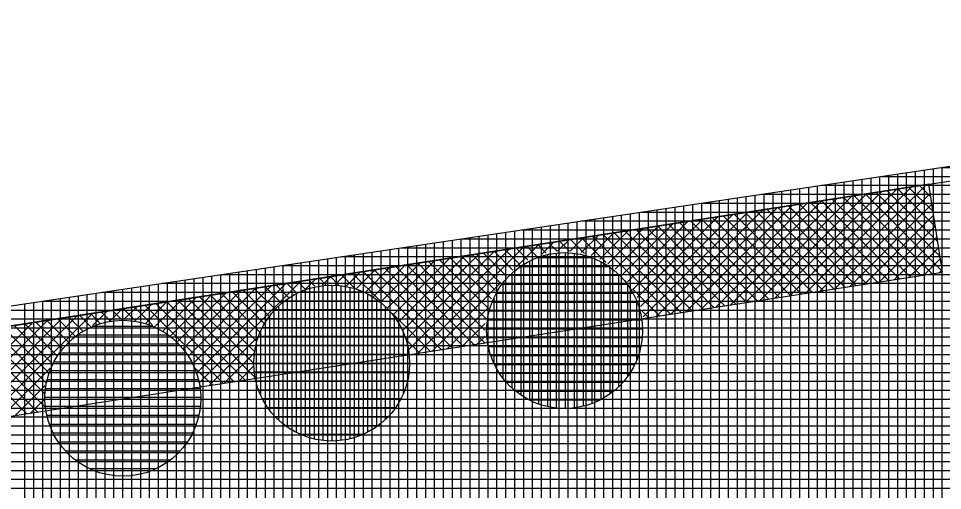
# Model space of a CAD drawing. Extents: x -565346 to -564154, y -1097386 to -1095620.
# Drawn here: x -564954.61 to -564933.86, y -1095803.43 to -1095792.83 of the extents above; entities that cross this region are included whole.
import ezdxf

# ---------------------------------------------------------------- set-up
doc = ezdxf.new("R2010")
doc.units = 0
for name, color, linetype in [('Vrstva 13', 7, 'Continuous'), ('Vrstva 41', 7, 'Continuous'), ('Vrstva 42', 7, 'Continuous'), ('Vrstva 43', 7, 'Continuous'), ('Vrstva 44', 7, 'Continuous')]:
    doc.layers.add(name, color=color, linetype=linetype)

msp = doc.modelspace()

# ---------------------------------------------------------------- linework, layer by layer
at = {"layer": 'Vrstva 13'}
msp.add_line((-564961.71, -1095800.8), (-564879.81, -1095788.15), dxfattribs=at)
at = {"layer": 'Vrstva 41'}
for p, q in [((-564937.613, -1095799.102), (-564935.219, -1095796.708)), ((-564937.279, -1095799.05), (-564934.885, -1095796.657)), ((-564936.944, -1095798.999), (-564934.55, -1095796.605)), ((-564936.61, -1095798.947), (-564934.216, -1095796.553)), ((-564933.915, -1095798.166), (-564935.352, -1095796.729)), ((-564933.967, -1095797.831), (-564935.107, -1095796.691)), ((-564934.019, -1095797.497), (-564934.862, -1095796.653)), ((-564934.07, -1095797.162), (-564934.617, -1095796.615)), ((-564934.122, -1095796.828), (-564934.372, -1095796.577)), ((-564938.951, -1095799.309), (-564936.557, -1095796.915)), ((-564938.617, -1095799.257), (-564936.223, -1095796.863)), ((-564938.282, -1095799.205), (-564935.888, -1095796.812)), ((-564937.948, -1095799.154), (-564935.554, -1095796.76)), ((-564934.824, -1095798.671), (-564936.577, -1095796.918)), ((-564934.579, -1095798.634), (-564936.332, -1095796.88)), ((-564936.275, -1095798.895), (-564934.133, -1095796.754)), ((-564934.334, -1095798.596), (-564936.087, -1095796.842)), ((-564934.089, -1095798.558), (-564935.842, -1095796.805)), ((-564933.864, -1095798.5), (-564935.597, -1095796.767)), ((-564940.289, -1095799.515), (-564937.895, -1095797.122)), ((-564939.955, -1095799.464), (-564937.561, -1095797.07)), ((-564939.62, -1095799.412), (-564937.226, -1095797.018)), ((-564939.286, -1095799.36), (-564936.892, -1095796.967)), ((-564936.294, -1095798.898), (-564938.047, -1095797.145)), ((-564936.049, -1095798.861), (-564937.802, -1095797.107)), ((-564935.804, -1095798.823), (-564937.557, -1095797.069)), ((-564935.559, -1095798.785), (-564937.312, -1095797.032)), ((-564935.314, -1095798.747), (-564937.067, -1095796.994)), ((-564935.069, -1095798.709), (-564936.822, -1095796.956)), ((-564935.941, -1095798.844), (-564934.095, -1095796.999)), ((-564940.813, -1095798.908), (-564939.233, -1095797.328)), ((-564940.715, -1095799.093), (-564938.899, -1095797.277)), ((-564940.637, -1095799.297), (-564938.564, -1095797.225)), ((-564940.582, -1095799.525), (-564938.23, -1095797.173)), ((-564937.519, -1095799.088), (-564939.272, -1095797.334)), ((-564937.274, -1095799.05), (-564939.027, -1095797.296)), ((-564937.029, -1095799.012), (-564938.782, -1095797.259)), ((-564936.784, -1095798.974), (-564938.537, -1095797.221)), ((-564936.539, -1095798.936), (-564938.292, -1095797.183)), ((-564935.606, -1095798.792), (-564934.058, -1095797.244)), ((-564941.37, -1095798.334), (-564940.571, -1095797.535)), ((-564941.207, -1095798.453), (-564940.237, -1095797.483)), ((-564941.06, -1095798.589), (-564939.902, -1095797.432)), ((-564940.928, -1095798.74), (-564939.568, -1095797.38)), ((-564938.989, -1095799.315), (-564940.742, -1095797.561)), ((-564938.744, -1095799.277), (-564940.497, -1095797.524)), ((-564938.499, -1095799.239), (-564940.252, -1095797.486)), ((-564938.254, -1095799.201), (-564940.007, -1095797.448)), ((-564938.009, -1095799.163), (-564939.762, -1095797.41)), ((-564937.764, -1095799.125), (-564939.517, -1095797.372)), ((-564935.272, -1095798.74), (-564934.02, -1095797.489)), ((-564942.218, -1095798.05), (-564941.91, -1095797.742)), ((-564941.968, -1095798.083), (-564941.575, -1095797.69)), ((-564941.41, -1095798.308), (-564941.967, -1095797.751)), ((-564941.749, -1095798.147), (-564941.24, -1095797.638)), ((-564939.969, -1095799.466), (-564941.722, -1095797.713)), ((-564941.55, -1095798.231), (-564940.906, -1095797.587)), ((-564939.724, -1095799.428), (-564941.477, -1095797.675)), ((-564939.479, -1095799.39), (-564941.232, -1095797.637)), ((-564939.234, -1095799.352), (-564940.987, -1095797.599)), ((-564934.937, -1095798.689), (-564933.982, -1095797.734)), ((-564945.641, -1095800.342), (-564943.248, -1095797.948)), ((-564943.168, -1095798.247), (-564943.437, -1095797.978)), ((-564943.42, -1095798.404), (-564942.913, -1095797.897)), ((-564942.972, -1095798.16), (-564943.192, -1095797.94)), ((-564942.756, -1095798.093), (-564942.947, -1095797.902)), ((-564942.852, -1095798.119), (-564942.579, -1095797.845)), ((-564942.514, -1095798.052), (-564942.702, -1095797.864)), ((-564942.502, -1095798.051), (-564942.244, -1095797.793)), ((-564942.235, -1095798.049), (-564942.457, -1095797.826)), ((-564941.899, -1095798.102), (-564942.212, -1095797.788)), ((-564934.603, -1095798.637), (-564933.944, -1095797.979)), ((-564946.071, -1095799.64), (-564944.586, -1095798.155)), ((-564945.971, -1095799.824), (-564944.251, -1095798.103)), ((-564945.892, -1095800.027), (-564943.917, -1095798.052)), ((-564945.837, -1095800.255), (-564943.582, -1095798)), ((-564943.893, -1095798.936), (-564944.662, -1095798.167)), ((-564943.781, -1095798.766), (-564944.417, -1095798.129)), ((-564943.651, -1095798.612), (-564944.172, -1095798.091)), ((-564943.506, -1095798.474), (-564943.927, -1095798.053)), ((-564943.346, -1095798.352), (-564943.682, -1095798.015)), ((-564946.633, -1095799.072), (-564945.924, -1095798.362)), ((-564946.468, -1095799.189), (-564945.589, -1095798.31)), ((-564946.32, -1095799.323), (-564945.255, -1095798.258)), ((-564946.187, -1095799.474), (-564944.92, -1095798.207)), ((-564944.379, -1095800.147), (-564946.132, -1095798.394)), ((-564944.134, -1095800.109), (-564945.887, -1095798.356)), ((-564944.135, -1095799.826), (-564945.642, -1095798.318)), ((-564944.112, -1095799.565), (-564945.397, -1095798.28)), ((-564944.061, -1095799.334), (-564945.152, -1095798.243)), ((-564943.987, -1095799.125), (-564944.907, -1095798.205)), ((-564934.268, -1095798.586), (-564933.906, -1095798.224)), ((-564947.495, -1095798.802), (-564947.262, -1095798.568)), ((-564947.067, -1095798.874), (-564947.357, -1095798.583)), ((-564947.241, -1095798.831), (-564946.927, -1095798.517)), ((-564946.466, -1095799.191), (-564947.112, -1095798.545)), ((-564947.016, -1095798.889), (-564946.593, -1095798.465)), ((-564945.114, -1095800.261), (-564946.867, -1095798.507)), ((-564946.815, -1095798.971), (-564946.258, -1095798.413)), ((-564944.869, -1095800.223), (-564946.622, -1095798.47)), ((-564944.624, -1095800.185), (-564946.377, -1095798.432)), ((-564933.934, -1095798.534), (-564933.868, -1095798.469)), ((-564950.597, -1095800.772), (-564948.6, -1095798.775)), ((-564950.534, -1095800.992), (-564948.265, -1095798.723)), ((-564948.546, -1095799.092), (-564948.827, -1095798.81)), ((-564948.367, -1095798.988), (-564948.582, -1095798.772)), ((-564948.169, -1095798.903), (-564948.337, -1095798.734)), ((-564948.157, -1095798.898), (-564947.931, -1095798.672)), ((-564947.95, -1095798.839), (-564948.092, -1095798.697)), ((-564947.702, -1095798.804), (-564947.847, -1095798.659)), ((-564947.788, -1095798.812), (-564947.596, -1095798.62)), ((-564947.418, -1095798.806), (-564947.602, -1095798.621)), ((-564945.307, -1095800.29), (-564943.774, -1095798.758)), ((-564951.039, -1095800.082), (-564949.938, -1095798.982)), ((-564950.903, -1095800.23), (-564949.603, -1095798.93)), ((-564950.783, -1095800.393), (-564949.269, -1095798.878)), ((-564950.681, -1095800.573), (-564948.934, -1095798.827)), ((-564949.193, -1095799.859), (-564950.052, -1095798.999)), ((-564949.098, -1095799.671), (-564949.807, -1095798.962)), ((-564948.984, -1095799.502), (-564949.562, -1095798.924)), ((-564948.854, -1095799.349), (-564949.317, -1095798.886)), ((-564948.708, -1095799.212), (-564949.072, -1095798.848)), ((-564940.214, -1095799.504), (-564940.818, -1095798.9)), ((-564951.751, -1095799.664), (-564951.276, -1095799.188)), ((-564951.544, -1095799.739), (-564950.941, -1095799.137)), ((-564949.769, -1095800.979), (-564951.522, -1095799.226)), ((-564951.359, -1095799.837), (-564950.607, -1095799.085)), ((-564949.524, -1095800.942), (-564951.277, -1095799.189)), ((-564951.191, -1095799.952), (-564950.272, -1095799.033)), ((-564949.311, -1095800.871), (-564951.032, -1095799.151)), ((-564949.34, -1095800.56), (-564950.787, -1095799.113)), ((-564949.318, -1095800.299), (-564950.542, -1095799.075)), ((-564949.267, -1095800.067), (-564950.297, -1095799.037)), ((-564952.942, -1095799.723), (-564952.614, -1095799.395)), ((-564952.551, -1095799.612), (-564952.747, -1095799.416)), ((-564952.548, -1095799.612), (-564952.279, -1095799.343)), ((-564952.292, -1095799.588), (-564952.502, -1095799.378)), ((-564951.986, -1095799.611), (-564952.257, -1095799.34)), ((-564952.24, -1095799.587), (-564951.945, -1095799.292)), ((-564951.594, -1095799.72), (-564952.012, -1095799.302)), ((-564951.982, -1095799.611), (-564951.61, -1095799.24)), ((-564950.014, -1095801.017), (-564951.767, -1095799.264)), ((-564944.972, -1095800.239), (-564944.059, -1095799.326)), ((-564940.459, -1095799.542), (-564940.612, -1095799.389)), ((-564955.489, -1095801.139), (-564953.952, -1095799.602)), ((-564955.387, -1095801.319), (-564953.617, -1095799.55)), ((-564955.303, -1095801.518), (-564953.283, -1095799.498)), ((-564955.243, -1095801.741), (-564952.948, -1095799.447)), ((-564953.627, -1095800.232), (-564954.217, -1095799.643)), ((-564953.492, -1095800.085), (-564953.972, -1095799.605)), ((-564953.34, -1095799.954), (-564953.727, -1095799.567)), ((-564953.172, -1095799.839), (-564953.482, -1095799.529)), ((-564952.987, -1095799.741), (-564953.237, -1095799.491)), ((-564952.781, -1095799.665), (-564952.992, -1095799.453)), ((-564945.359, -1095800.298), (-564946.201, -1095799.456)), ((-564955.608, -1095800.975), (-564954.286, -1095799.653)), ((-564954.026, -1095801.248), (-564955.442, -1095799.832)), ((-564953.995, -1095800.997), (-564955.197, -1095799.794)), ((-564953.933, -1095800.776), (-564954.952, -1095799.756)), ((-564953.849, -1095800.576), (-564954.707, -1095799.718)), ((-564953.747, -1095800.396), (-564954.462, -1095799.681)), ((-564944.638, -1095800.187), (-564944.127, -1095799.676)), ((-564954.424, -1095801.698), (-564956.177, -1095799.945)), ((-564954.179, -1095801.661), (-564955.932, -1095799.908)), ((-564954.022, -1095801.535), (-564955.687, -1095799.87)), ((-564950.324, -1095801.065), (-564949.24, -1095799.981)), ((-564945.604, -1095800.336), (-564945.884, -1095800.057)), ((-564944.303, -1095800.135), (-564944.128, -1095799.96)), ((-564949.99, -1095801.013), (-564949.326, -1095800.35)), ((-564955.007, -1095801.788), (-564953.895, -1095800.676)), ((-564949.655, -1095800.962), (-564949.336, -1095800.643)), ((-564950.259, -1095801.055), (-564950.63, -1095800.684)), ((-564954.673, -1095801.737), (-564954.006, -1095801.07)), ((-564950.504, -1095801.093), (-564950.521, -1095801.076)), ((-564949.321, -1095800.91), (-564949.307, -1095800.897)), ((-564954.338, -1095801.685), (-564954.031, -1095801.378))]:
    msp.add_line(p, q, dxfattribs=at)
at = {"layer": 'Vrstva 42'}
msp.add_lwpolyline([(-565024.871, -1095809.784), (-565024.921, -1095811.811), (-564961.428, -1095802.78), (-564933.86, -1095798.523), (-564934.165, -1095796.546), (-564961.71, -1095800.8)], close=True, dxfattribs=at)
at = {"layer": 'Vrstva 43'}
for p, q in [((-564934.67, -1095796.297), (-564934.67, -1095811.458)), ((-564934.47, -1095796.267), (-564934.47, -1095811.428)), ((-564934.27, -1095796.237), (-564934.27, -1095811.399)), ((-564934.07, -1095796.208), (-564934.07, -1095811.369)), ((-564842.14, -1095796.18), (-564933.883, -1095796.18)), ((-564933.87, -1095796.178), (-564933.87, -1095811.339)), ((-564936.07, -1095796.505), (-564936.07, -1095811.666)), ((-564935.87, -1095796.475), (-564935.87, -1095811.636)), ((-564935.67, -1095796.445), (-564935.67, -1095811.607)), ((-564935.47, -1095796.416), (-564935.47, -1095811.577)), ((-564935.27, -1095796.386), (-564935.27, -1095811.547)), ((-564843.182, -1095796.38), (-564935.23, -1095796.38)), ((-564935.07, -1095796.356), (-564935.07, -1095811.518)), ((-564934.87, -1095796.327), (-564934.87, -1095811.488)), ((-564937.47, -1095796.713), (-564937.47, -1095811.874)), ((-564937.27, -1095796.683), (-564937.27, -1095811.844)), ((-564937.07, -1095796.653), (-564937.07, -1095811.815)), ((-564936.87, -1095796.624), (-564936.87, -1095811.785)), ((-564936.67, -1095796.594), (-564936.67, -1095811.755)), ((-564844.224, -1095796.58), (-564936.577, -1095796.58)), ((-564936.47, -1095796.564), (-564936.47, -1095811.726)), ((-564936.27, -1095796.534), (-564936.27, -1095811.696)), ((-564938.87, -1095796.921), (-564938.87, -1095812.082)), ((-564938.67, -1095796.891), (-564938.67, -1095812.052)), ((-564938.47, -1095796.861), (-564938.47, -1095812.023)), ((-564938.27, -1095796.831), (-564938.27, -1095811.993)), ((-564938.07, -1095796.802), (-564938.07, -1095811.963)), ((-564845.266, -1095796.78), (-564937.923, -1095796.78)), ((-564937.87, -1095796.772), (-564937.87, -1095811.933)), ((-564937.67, -1095796.742), (-564937.67, -1095811.904)), ((-564940.27, -1095797.128), (-564940.27, -1095812.29)), ((-564940.07, -1095797.099), (-564940.07, -1095812.26)), ((-564939.87, -1095797.069), (-564939.87, -1095812.23)), ((-564939.67, -1095797.039), (-564939.67, -1095812.201)), ((-564939.47, -1095797.01), (-564939.47, -1095812.171)), ((-564846.308, -1095796.98), (-564939.27, -1095796.98)), ((-564939.27, -1095796.98), (-564939.27, -1095812.141)), ((-564939.07, -1095796.95), (-564939.07, -1095812.112)), ((-564941.67, -1095797.336), (-564941.67, -1095812.498)), ((-564941.47, -1095797.307), (-564941.47, -1095812.468)), ((-564941.27, -1095797.277), (-564941.27, -1095812.438)), ((-564941.07, -1095797.247), (-564941.07, -1095812.409)), ((-564940.87, -1095797.218), (-564940.87, -1095812.379)), ((-564940.67, -1095797.188), (-564940.67, -1095812.349)), ((-564847.35, -1095797.18), (-564940.617, -1095797.18)), ((-564940.47, -1095797.158), (-564940.47, -1095812.32)), ((-564943.07, -1095797.544), (-564943.07, -1095812.706)), ((-564942.87, -1095797.515), (-564942.87, -1095812.676)), ((-564942.67, -1095797.485), (-564942.67, -1095812.646)), ((-564942.47, -1095797.455), (-564942.47, -1095812.617)), ((-564942.27, -1095797.426), (-564942.27, -1095812.587)), ((-564942.07, -1095797.396), (-564942.07, -1095812.557)), ((-564848.392, -1095797.38), (-564941.964, -1095797.38)), ((-564941.87, -1095797.366), (-564941.87, -1095812.528)), ((-564944.47, -1095797.752), (-564944.47, -1095812.914)), ((-564944.27, -1095797.723), (-564944.27, -1095812.884)), ((-564944.07, -1095797.693), (-564944.07, -1095812.854)), ((-564943.87, -1095797.663), (-564943.87, -1095812.825)), ((-564943.67, -1095797.633), (-564943.67, -1095812.795)), ((-564943.47, -1095797.604), (-564943.47, -1095812.765)), ((-564849.434, -1095797.58), (-564943.31, -1095797.58)), ((-564943.27, -1095797.574), (-564943.27, -1095812.735)), ((-564851.519, -1095797.98), (-564946.004, -1095797.98)), ((-564945.87, -1095797.96), (-564945.87, -1095813.122)), ((-564945.67, -1095797.93), (-564945.67, -1095813.092)), ((-564945.47, -1095797.901), (-564945.47, -1095813.062)), ((-564945.27, -1095797.871), (-564945.27, -1095813.033)), ((-564945.07, -1095797.841), (-564945.07, -1095813.003)), ((-564944.87, -1095797.812), (-564944.87, -1095812.973)), ((-564944.67, -1095797.782), (-564944.67, -1095812.943)), ((-564850.477, -1095797.78), (-564944.657, -1095797.78)), ((-564852.561, -1095798.18), (-564947.351, -1095798.18)), ((-564947.27, -1095798.168), (-564947.27, -1095813.33)), ((-564947.07, -1095798.138), (-564947.07, -1095813.3)), ((-564946.87, -1095798.109), (-564946.87, -1095813.27)), ((-564946.67, -1095798.079), (-564946.67, -1095813.24)), ((-564946.47, -1095798.049), (-564946.47, -1095813.211)), ((-564946.27, -1095798.02), (-564946.27, -1095813.181)), ((-564946.07, -1095797.99), (-564946.07, -1095813.151)), ((-564853.603, -1095798.38), (-564948.697, -1095798.38)), ((-564948.67, -1095798.376), (-564948.67, -1095813.537)), ((-564948.47, -1095798.346), (-564948.47, -1095813.508)), ((-564948.27, -1095798.317), (-564948.27, -1095813.478)), ((-564948.07, -1095798.287), (-564948.07, -1095813.448)), ((-564947.87, -1095798.257), (-564947.87, -1095813.419)), ((-564947.67, -1095798.227), (-564947.67, -1095813.389)), ((-564947.47, -1095798.198), (-564947.47, -1095813.359)), ((-564950.07, -1095798.584), (-564950.07, -1095813.745)), ((-564854.645, -1095798.58), (-564950.044, -1095798.58)), ((-564949.87, -1095798.554), (-564949.87, -1095813.716)), ((-564949.67, -1095798.524), (-564949.67, -1095813.686)), ((-564949.47, -1095798.495), (-564949.47, -1095813.656)), ((-564949.27, -1095798.465), (-564949.27, -1095813.627)), ((-564949.07, -1095798.435), (-564949.07, -1095813.597)), ((-564948.87, -1095798.406), (-564948.87, -1095813.567)), ((-564951.47, -1095798.792), (-564951.47, -1095813.953)), ((-564855.687, -1095798.78), (-564951.391, -1095798.78)), ((-564951.27, -1095798.762), (-564951.27, -1095813.924)), ((-564951.07, -1095798.732), (-564951.07, -1095813.894)), ((-564950.87, -1095798.703), (-564950.87, -1095813.864)), ((-564950.67, -1095798.673), (-564950.67, -1095813.835)), ((-564950.47, -1095798.643), (-564950.47, -1095813.805)), ((-564950.27, -1095798.614), (-564950.27, -1095813.775)), ((-564952.87, -1095799), (-564952.87, -1095814.161)), ((-564856.729, -1095798.98), (-564952.738, -1095798.98)), ((-564952.67, -1095798.97), (-564952.67, -1095814.132)), ((-564952.47, -1095798.94), (-564952.47, -1095814.102)), ((-564952.27, -1095798.911), (-564952.27, -1095814.072)), ((-564952.07, -1095798.881), (-564952.07, -1095814.042)), ((-564951.87, -1095798.851), (-564951.87, -1095814.013)), ((-564951.67, -1095798.821), (-564951.67, -1095813.983)), ((-564954.27, -1095799.208), (-564954.27, -1095814.369)), ((-564857.772, -1095799.18), (-564954.085, -1095799.18)), ((-564954.07, -1095799.178), (-564954.07, -1095814.34)), ((-564953.87, -1095799.148), (-564953.87, -1095814.31)), ((-564953.67, -1095799.118), (-564953.67, -1095814.28)), ((-564953.47, -1095799.089), (-564953.47, -1095814.25)), ((-564953.27, -1095799.059), (-564953.27, -1095814.221)), ((-564953.07, -1095799.029), (-564953.07, -1095814.191)), ((-564858.814, -1095799.38), (-564955.431, -1095799.38)), ((-564954.47, -1095799.237), (-564954.47, -1095814.399)), ((-564859.856, -1095799.58), (-564956.778, -1095799.58)), ((-564860.898, -1095799.78), (-564958.125, -1095799.78)), ((-564861.94, -1095799.98), (-564959.472, -1095799.98)), ((-564862.982, -1095800.18), (-564960.818, -1095800.18)), ((-564864.024, -1095800.38), (-564962.165, -1095800.38)), ((-564865.066, -1095800.58), (-564963.512, -1095800.58)), ((-564866.109, -1095800.78), (-564964.859, -1095800.78)), ((-564867.151, -1095800.98), (-564966.206, -1095800.98)), ((-564868.193, -1095801.18), (-564967.552, -1095801.18)), ((-564869.235, -1095801.38), (-564968.899, -1095801.38)), ((-564870.277, -1095801.58), (-564970.246, -1095801.58)), ((-564871.319, -1095801.78), (-564971.593, -1095801.78)), ((-564872.361, -1095801.98), (-564972.939, -1095801.98)), ((-564873.404, -1095802.18), (-564974.286, -1095802.18)), ((-564874.446, -1095802.38), (-564975.633, -1095802.38)), ((-564875.488, -1095802.58), (-564976.98, -1095802.58)), ((-564876.53, -1095802.78), (-564978.326, -1095802.78)), ((-564877.587, -1095802.98), (-564979.673, -1095802.98)), ((-564878.934, -1095803.18), (-564981.02, -1095803.18)), ((-564880.28, -1095803.38), (-564982.367, -1095803.38))]:
    msp.add_line(p, q, dxfattribs=at)
msp.add_lwpolyline([(-564584.17, -1095730.99), (-564361.01, -1095672.63), (-564329.81, -1095662.26), (-564326.21, -1095642.73), (-564394.52, -1095662.95), (-564454.33, -1095677.56), (-564516.6, -1095690.89), (-564574.04, -1095705.03), (-564590.74, -1095715.12), (-564631.48, -1095731.18), (-564693.31, -1095752.31), (-564772.2, -1095768.91), (-564879.81, -1095788.15), (-565039.47, -1095811.86), (-565040.85, -1095849.94), (-565025.81, -1095848.33), (-565025.24, -1095824.91), (-564877.52, -1095802.97), (-564694, -1095767.75), (-564603.8, -1095739.23), (-564594.74, -1095734.52)], close=True, dxfattribs=at)
at = {"layer": 'Vrstva 44'}
for p, q in [((-564942.93, -1095798.187), (-564942.93, -1095801.481)), ((-564942.73, -1095798.129), (-564942.73, -1095801.541)), ((-564942.53, -1095798.095), (-564942.53, -1095801.573)), ((-564942.33, -1095798.085), (-564942.33, -1095801.582)), ((-564942.13, -1095798.098), (-564942.13, -1095801.569)), ((-564941.93, -1095798.136), (-564941.93, -1095801.533)), ((-564943.33, -1095798.39), (-564943.33, -1095801.278)), ((-564943.13, -1095798.271), (-564943.13, -1095801.397)), ((-564941.723, -1095798.2), (-564942.97, -1095798.2)), ((-564941.73, -1095798.197), (-564941.73, -1095801.472)), ((-564941.53, -1095798.286), (-564941.53, -1095801.381)), ((-564941.104, -1095798.6), (-564943.582, -1095798.6)), ((-564943.53, -1095798.548), (-564943.53, -1095801.119)), ((-564941.344, -1095798.4), (-564943.344, -1095798.4)), ((-564941.33, -1095798.41), (-564941.33, -1095801.258)), ((-564941.13, -1095798.575), (-564941.13, -1095801.092)), ((-564940.935, -1095798.8), (-564943.756, -1095798.8)), ((-564943.73, -1095798.768), (-564943.73, -1095800.899)), ((-564940.93, -1095798.806), (-564940.93, -1095800.863)), ((-564948.37, -1095799.006), (-564948.37, -1095802.122)), ((-564946.856, -1095798.97), (-564948.292, -1095798.97)), ((-564948.17, -1095798.92), (-564948.17, -1095802.207)), ((-564947.97, -1095798.861), (-564947.97, -1095802.268)), ((-564947.77, -1095798.827), (-564947.77, -1095802.302)), ((-564947.57, -1095798.815), (-564947.57, -1095802.312)), ((-564947.37, -1095798.827), (-564947.37, -1095802.3)), ((-564947.17, -1095798.863), (-564947.17, -1095802.265)), ((-564946.97, -1095798.924), (-564946.97, -1095802.206)), ((-564946.77, -1095799.011), (-564946.77, -1095802.116)), ((-564940.806, -1095799), (-564943.881, -1095799)), ((-564946.519, -1095799.17), (-564948.631, -1095799.17)), ((-564948.57, -1095799.127), (-564948.57, -1095802.001)), ((-564946.57, -1095799.133), (-564946.57, -1095801.995)), ((-564940.715, -1095799.2), (-564943.973, -1095799.2)), ((-564943.93, -1095799.094), (-564943.93, -1095800.572)), ((-564940.73, -1095799.161), (-564940.73, -1095800.505)), ((-564946.297, -1095799.37), (-564948.851, -1095799.37)), ((-564948.77, -1095799.286), (-564948.77, -1095801.84)), ((-564946.37, -1095799.296), (-564946.37, -1095801.832)), ((-564940.651, -1095799.4), (-564944.039, -1095799.4)), ((-564952.47, -1095799.618), (-564952.47, -1095803.091)), ((-564952.27, -1095799.605), (-564952.27, -1095803.102)), ((-564952.07, -1095799.615), (-564952.07, -1095803.091)), ((-564946.134, -1095799.57), (-564949.013, -1095799.57)), ((-564948.97, -1095799.51), (-564948.97, -1095801.617)), ((-564946.17, -1095799.523), (-564946.17, -1095801.608)), ((-564940.611, -1095799.6), (-564944.077, -1095799.6)), ((-564953.07, -1095799.802), (-564953.07, -1095802.907)), ((-564951.588, -1095799.74), (-564952.936, -1095799.74)), ((-564952.87, -1095799.713), (-564952.87, -1095802.994)), ((-564952.67, -1095799.654), (-564952.67, -1095803.056)), ((-564951.87, -1095799.65), (-564951.87, -1095803.057)), ((-564951.67, -1095799.71), (-564951.67, -1095802.999)), ((-564951.47, -1095799.796), (-564951.47, -1095802.912)), ((-564949.17, -1095799.848), (-564949.17, -1095801.282)), ((-564946.017, -1095799.77), (-564949.132, -1095799.77)), ((-564940.595, -1095799.8), (-564944.092, -1095799.8)), ((-564951.236, -1095799.94), (-564953.293, -1095799.94)), ((-564953.27, -1095799.924), (-564953.27, -1095802.784)), ((-564951.27, -1095799.915), (-564951.27, -1095802.792)), ((-564945.93, -1095799.97), (-564949.22, -1095799.97)), ((-564945.97, -1095799.865), (-564945.97, -1095801.258)), ((-564940.604, -1095800), (-564944.084, -1095800)), ((-564951.006, -1095800.14), (-564953.522, -1095800.14)), ((-564953.47, -1095800.087), (-564953.47, -1095802.622)), ((-564951.07, -1095800.077), (-564951.07, -1095802.632)), ((-564945.87, -1095800.17), (-564949.278, -1095800.17)), ((-564940.635, -1095800.2), (-564944.054, -1095800.2)), ((-564950.839, -1095800.34), (-564953.69, -1095800.34)), ((-564953.67, -1095800.313), (-564953.67, -1095802.394)), ((-564950.87, -1095800.3), (-564950.87, -1095802.411)), ((-564945.836, -1095800.37), (-564949.311, -1095800.37)), ((-564940.69, -1095800.4), (-564944, -1095800.4)), ((-564953.87, -1095800.663), (-564953.87, -1095802.047)), ((-564950.717, -1095800.54), (-564953.811, -1095800.54)), ((-564950.67, -1095800.635), (-564950.67, -1095802.072)), ((-564945.826, -1095800.57), (-564949.322, -1095800.57)), ((-564940.771, -1095800.6), (-564943.916, -1095800.6)), ((-564950.628, -1095800.74), (-564953.902, -1095800.74)), ((-564945.838, -1095800.77), (-564949.311, -1095800.77)), ((-564940.887, -1095800.8), (-564943.801, -1095800.8)), ((-564950.565, -1095800.94), (-564953.964, -1095800.94)), ((-564945.874, -1095800.97), (-564949.276, -1095800.97)), ((-564941.04, -1095801), (-564943.647, -1095801)), ((-564950.527, -1095801.14), (-564953.999, -1095801.14)), ((-564945.933, -1095801.17), (-564949.214, -1095801.17)), ((-564941.253, -1095801.2), (-564943.437, -1095801.2)), ((-564950.515, -1095801.34), (-564954.012, -1095801.34)), ((-564946.023, -1095801.37), (-564949.125, -1095801.37)), ((-564941.565, -1095801.4), (-564943.123, -1095801.4)), ((-564950.526, -1095801.54), (-564954.003, -1095801.54)), ((-564946.144, -1095801.57), (-564949.006, -1095801.57)), ((-564950.559, -1095801.74), (-564953.97, -1095801.74)), ((-564946.308, -1095801.77), (-564948.84, -1095801.77)), ((-564950.616, -1095801.94), (-564953.912, -1095801.94)), ((-564946.533, -1095801.97), (-564948.613, -1095801.97)), ((-564950.702, -1095802.14), (-564953.826, -1095802.14)), ((-564950.821, -1095802.34), (-564953.709, -1095802.34)), ((-564946.884, -1095802.17), (-564948.266, -1095802.17)), ((-564950.978, -1095802.54), (-564953.548, -1095802.54)), ((-564951.197, -1095802.74), (-564953.331, -1095802.74)), ((-564951.527, -1095802.94), (-564952.999, -1095802.94))]:
    msp.add_line(p, q, dxfattribs=at)
for centre in [(-564942.344, -1095799.834), (-564947.574, -1095800.564), (-564952.264, -1095801.354)]:
    msp.add_circle(centre, 1.75, dxfattribs=at)

doc.saveas('drawing.dxf')
